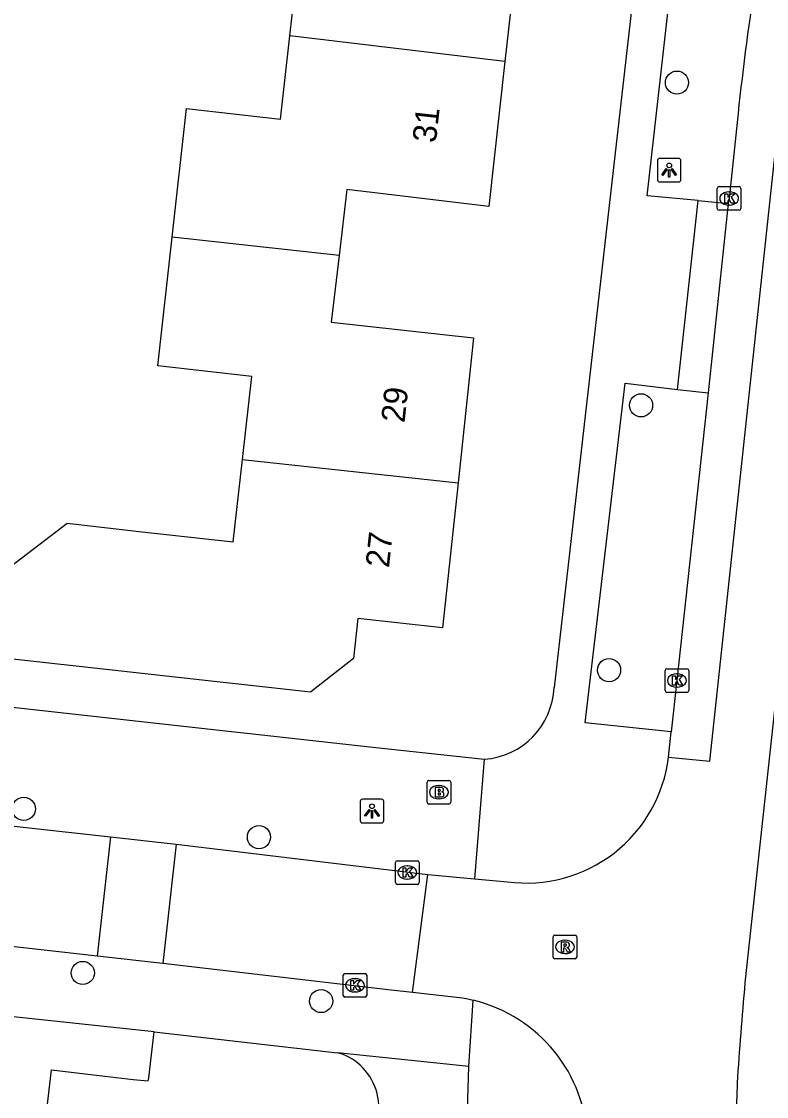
# Model space of a CAD drawing. Extents: x 162082 to 163393, y 388091 to 388632.
# Drawn here: x 162880.67 to 162912.17, y 388192.57 to 388238 of the extents above; entities that cross this region are included whole.
import ezdxf

# ---------------------------------------------------------------- set-up
doc = ezdxf.new("R2010")
doc.units = 0
for name, color, linetype in [('IMGEO_Boom', 7, 'Continuous'), ('IMGEO_Brandkraan', 7, 'Continuous'), ('IMGEO_Kolk', 7, 'Continuous'), ('IMGEO_Lichtpunt', 7, 'Continuous'), ('IMGEO_Pand', 7, 'Continuous'), ('IMGEO_Pand_nummerreeks', 7, 'Continuous'), ('IMGEO_Rijbaan_lokaal_gesloten', 7, 'Continuous'), ('IMGEO_Rijbaan_lokaal_open', 7, 'Continuous'), ('IMGEO_Rioolput', 7, 'Continuous'), ('IMGEO_Voetpad_open', 7, 'Continuous')]:
    doc.layers.add(name, color=color, linetype=linetype)

msp = doc.modelspace()

# ---------------------------------------------------------------- linework, layer by layer
at = {"layer": 'IMGEO_Boom'}
for centre in [(162908.382, 388235.412), (162906.866, 388221.776), (162905.514, 388210.585), (162880.766, 388204.725), (162890.708, 388203.528), (162883.261, 388197.788), (162893.339, 388196.602)]:
    msp.add_circle(centre, 0.489, dxfattribs=at)
at = {"layer": 'IMGEO_Brandkraan'}
for p, q in [((162897.815, 388205), (162897.815, 388205.852)), ((162897.89, 388205.926), (162898.742, 388205.926)), ((162898.303, 388205.706), (162898.328, 388205.706)), ((162898.816, 388205.852), (162898.816, 388205)), ((162898.742, 388204.926), (162897.89, 388204.926)), ((162898.326, 388205.146), (162898.301, 388205.146))]:
    msp.add_line(p, q, dxfattribs=at)
for points in [[(162897.815, 388205), (162897.815, 388205.852)], [(162897.89, 388205.926), (162898.742, 388205.926)], [(162898.163, 388205.626), (162898.163, 388205.226), (162898.376, 388205.226)], [(162898.394, 388205.626), (162898.163, 388205.626)], [(162898.816, 388205.852), (162898.816, 388205)], [(162898.342, 388205.545), (162898.288, 388205.545), (162898.288, 388205.469)], [(162898.288, 388205.469), (162898.341, 388205.469)], [(162898.35, 388205.393), (162898.288, 388205.393), (162898.288, 388205.312)], [(162898.288, 388205.312), (162898.35, 388205.312)], [(162898.742, 388204.926), (162897.89, 388204.926)]]:
    msp.add_lwpolyline(points, dxfattribs=at)
for centre, radius, start, end in [((162897.892, 388205.85), 0.0765, 91.552, 178.448), ((162897.892, 388205.85), 0.0765, 91.552, 178.448), ((162898.398, 388205.481), 0.145, 59.4692, 91.5367), ((162898.74, 388205.85), 0.0765, 1.552, 88.448), ((162898.74, 388205.85), 0.0765, 1.552, 88.448), ((162898.343, 388205.507), 0.0379, 267.8285, 90.9355), ((162898.351, 388205.352), 0.0404, 269.8759, 90.5077), ((162898.382, 388205.477), 0.251, 268.6676, 293.5347), ((162898.423, 388205.528), 0.0922, 285.5137, 58.1501), ((162898.428, 388205.336), 0.105, 301.3115, 78.989), ((162897.892, 388205.002), 0.0765, 181.552, 268.448), ((162897.892, 388205.002), 0.0765, 181.552, 268.448), ((162898.74, 388205.002), 0.0765, 271.552, 358.448), ((162898.74, 388205.002), 0.0765, 271.552, 358.448)]:
    msp.add_arc(centre, radius, start, end, dxfattribs=at)
for centre, major_axis, ratio, start_param, end_param in [((162898.302, 388205.426), (-0.387, 0.002), 0.722429, 4.712389, 7.853982), ((162898.327, 388205.426), (-0.39, 0.002), 0.717154, 1.570796, 4.712389)]:
    msp.add_ellipse(centre, major_axis=major_axis, ratio=ratio, start_param=start_param, end_param=end_param, dxfattribs=at)
at = {"layer": 'IMGEO_Kolk'}
for p, q in [((162910.089, 388230.092), (162910.089, 388230.944)), ((162910.164, 388231.018), (162911.016, 388231.018)), ((162910.577, 388230.798), (162910.602, 388230.798)), ((162911.09, 388230.944), (162911.09, 388230.092)), ((162910.6, 388230.238), (162910.575, 388230.238)), ((162911.016, 388230.018), (162910.164, 388230.018)), ((162907.953, 388210.646), (162908.805, 388210.646)), ((162907.878, 388209.72), (162907.878, 388210.572)), ((162908.366, 388210.426), (162908.391, 388210.426)), ((162908.879, 388210.572), (162908.879, 388209.72)), ((162908.389, 388209.866), (162908.364, 388209.866)), ((162908.805, 388209.646), (162907.953, 388209.646)), ((162896.481, 388201.608), (162896.481, 388202.46)), ((162896.556, 388202.534), (162897.408, 388202.534)), ((162897.482, 388202.46), (162897.482, 388201.608)), ((162896.969, 388202.314), (162896.994, 388202.314)), ((162897.408, 388201.534), (162896.556, 388201.534)), ((162896.992, 388201.754), (162896.967, 388201.754)), ((162894.27, 388196.84), (162894.27, 388197.692)), ((162894.345, 388197.766), (162895.197, 388197.766)), ((162894.758, 388197.546), (162894.783, 388197.546)), ((162895.271, 388197.692), (162895.271, 388196.84)), ((162894.781, 388196.986), (162894.756, 388196.986)), ((162895.197, 388196.766), (162894.345, 388196.766))]:
    msp.add_line(p, q, dxfattribs=at)
for points in [[(162910.089, 388230.092), (162910.089, 388230.944)], [(162910.164, 388231.018), (162911.016, 388231.018)], [(162910.41, 388230.718), (162910.533, 388230.718), (162910.533, 388230.567), (162910.663, 388230.718), (162910.827, 388230.718), (162910.681, 388230.567), (162910.834, 388230.318), (162910.682, 388230.318), (162910.597, 388230.482), (162910.533, 388230.415), (162910.533, 388230.318), (162910.41, 388230.318), (162910.41, 388230.718)], [(162911.09, 388230.944), (162911.09, 388230.092)], [(162911.016, 388230.018), (162910.164, 388230.018)], [(162907.953, 388210.646), (162908.805, 388210.646)], [(162907.878, 388209.72), (162907.878, 388210.572)], [(162908.199, 388210.346), (162908.322, 388210.346), (162908.322, 388210.195), (162908.452, 388210.346), (162908.616, 388210.346), (162908.47, 388210.195), (162908.623, 388209.946), (162908.471, 388209.946), (162908.386, 388210.11), (162908.322, 388210.043), (162908.322, 388209.946), (162908.199, 388209.946), (162908.199, 388210.346)], [(162908.879, 388210.572), (162908.879, 388209.72)], [(162908.805, 388209.646), (162907.953, 388209.646)], [(162896.481, 388201.608), (162896.481, 388202.46)], [(162896.556, 388202.534), (162897.408, 388202.534)], [(162897.482, 388202.46), (162897.482, 388201.608)], [(162896.802, 388202.234), (162896.925, 388202.234), (162896.925, 388202.083), (162897.055, 388202.234), (162897.219, 388202.234), (162897.073, 388202.083), (162897.226, 388201.834), (162897.074, 388201.834), (162896.989, 388201.998), (162896.925, 388201.931), (162896.925, 388201.834), (162896.802, 388201.834), (162896.802, 388202.234)], [(162897.408, 388201.534), (162896.556, 388201.534)], [(162894.27, 388196.84), (162894.27, 388197.692)], [(162894.345, 388197.766), (162895.197, 388197.766)], [(162894.591, 388197.466), (162894.714, 388197.466), (162894.714, 388197.315), (162894.844, 388197.466), (162895.008, 388197.466), (162894.862, 388197.315), (162895.015, 388197.066), (162894.863, 388197.066), (162894.778, 388197.23), (162894.714, 388197.163), (162894.714, 388197.066), (162894.591, 388197.066), (162894.591, 388197.466)], [(162895.271, 388197.692), (162895.271, 388196.84)], [(162895.197, 388196.766), (162894.345, 388196.766)]]:
    msp.add_lwpolyline(points, dxfattribs=at)
for centre, start, end in [((162910.166, 388230.942), 91.552, 178.448), ((162910.166, 388230.942), 91.552, 178.448), ((162911.014, 388230.942), 1.552, 88.448), ((162911.014, 388230.942), 1.552, 88.448), ((162910.166, 388230.094), 181.552, 268.448), ((162910.166, 388230.094), 181.552, 268.448), ((162911.014, 388230.094), 271.552, 358.448), ((162911.014, 388230.094), 271.552, 358.448), ((162907.955, 388210.57), 91.552, 178.448), ((162907.955, 388210.57), 91.552, 178.448), ((162908.803, 388210.57), 1.552, 88.448), ((162908.803, 388210.57), 1.552, 88.448), ((162907.955, 388209.722), 181.552, 268.448), ((162907.955, 388209.722), 181.552, 268.448), ((162908.803, 388209.722), 271.552, 358.448), ((162908.803, 388209.722), 271.552, 358.448), ((162896.558, 388202.458), 91.552, 178.448), ((162896.558, 388202.458), 91.552, 178.448), ((162897.406, 388202.458), 1.552, 88.448), ((162897.406, 388202.458), 1.552, 88.448), ((162896.558, 388201.61), 181.552, 268.448), ((162896.558, 388201.61), 181.552, 268.448), ((162897.406, 388201.61), 271.552, 358.448), ((162897.406, 388201.61), 271.552, 358.448), ((162894.347, 388197.69), 91.552, 178.448), ((162894.347, 388197.69), 91.552, 178.448), ((162895.195, 388197.69), 1.552, 88.448), ((162895.195, 388197.69), 1.552, 88.448), ((162894.347, 388196.842), 181.552, 268.448), ((162894.347, 388196.842), 181.552, 268.448), ((162895.195, 388196.842), 271.552, 358.448), ((162895.195, 388196.842), 271.552, 358.448)]:
    msp.add_arc(centre, 0.0765, start, end, dxfattribs=at)
for centre, major_axis, ratio, start_param, end_param in [((162910.576, 388230.518), (-0.387, 0.002), 0.722429, 4.712389, 7.853982), ((162910.601, 388230.518), (-0.39, 0.002), 0.717154, 1.570796, 4.712389), ((162908.365, 388210.146), (-0.387, 0.002), 0.722429, 4.712389, 7.853982), ((162908.39, 388210.146), (-0.39, 0.002), 0.717154, 1.570796, 4.712389), ((162896.968, 388202.034), (-0.387, 0.002), 0.722429, 4.712389, 7.853982), ((162896.993, 388202.034), (-0.39, 0.002), 0.717154, 1.570796, 4.712389), ((162894.757, 388197.266), (-0.387, 0.002), 0.722429, 4.712389, 7.853982), ((162894.782, 388197.266), (-0.39, 0.002), 0.717154, 1.570796, 4.712389)]:
    msp.add_ellipse(centre, major_axis=major_axis, ratio=ratio, start_param=start_param, end_param=end_param, dxfattribs=at)
at = {"layer": 'IMGEO_Lichtpunt'}
for p, q in [((162907.555, 388232.118), (162907.555, 388231.311)), ((162907.555, 388232.118), (162907.555, 388231.311)), ((162908.457, 388232.213), (162907.649, 388232.213)), ((162908.457, 388232.213), (162907.649, 388232.213)), ((162908.551, 388231.311), (162908.551, 388232.118)), ((162908.551, 388231.311), (162908.551, 388232.118)), ((162907.649, 388231.217), (162908.457, 388231.217)), ((162907.649, 388231.217), (162908.457, 388231.217)), ((162894.992, 388205.034), (162894.992, 388204.227)), ((162894.992, 388205.034), (162894.992, 388204.227)), ((162895.894, 388205.129), (162895.086, 388205.129)), ((162895.894, 388205.129), (162895.086, 388205.129)), ((162895.988, 388204.227), (162895.988, 388205.034)), ((162895.988, 388204.227), (162895.988, 388205.034)), ((162895.086, 388204.133), (162895.894, 388204.133)), ((162895.086, 388204.133), (162895.894, 388204.133))]:
    msp.add_line(p, q, dxfattribs=at)
for points in [[(162907.929, 388231.782), (162907.968, 388231.754), (162907.78, 388231.492), (162907.742, 388231.519), (162907.929, 388231.782)], [(162908.031, 388231.734), (162908.078, 388231.734), (162908.078, 388231.412), (162908.031, 388231.412), (162908.031, 388231.734)], [(162908.141, 388231.754), (162908.179, 388231.781), (162908.366, 388231.519), (162908.327, 388231.491), (162908.141, 388231.754)], [(162895.366, 388204.698), (162895.405, 388204.67), (162895.217, 388204.408), (162895.179, 388204.435), (162895.366, 388204.698)], [(162895.468, 388204.65), (162895.515, 388204.65), (162895.515, 388204.328), (162895.468, 388204.328), (162895.468, 388204.65)], [(162895.578, 388204.67), (162895.616, 388204.697), (162895.803, 388204.435), (162895.764, 388204.407), (162895.578, 388204.67)]]:
    msp.add_lwpolyline(points, dxfattribs=at)
for centre in [(162908.054, 388231.916), (162895.491, 388204.832)]:
    msp.add_circle(centre, 0.0994, dxfattribs=at)
for centre, start, end in [((162907.649, 388232.118), 90, 180), ((162907.649, 388232.118), 90, 180), ((162908.457, 388232.118), 0, 90), ((162908.457, 388232.118), 0, 90), ((162907.649, 388231.311), 180, 270), ((162907.649, 388231.311), 180, 270), ((162908.457, 388231.311), 270, 0), ((162908.457, 388231.311), 270, 360), ((162895.086, 388205.034), 90, 180), ((162895.086, 388205.034), 90, 180), ((162895.894, 388205.034), 0, 90), ((162895.894, 388205.034), 0, 90), ((162895.086, 388204.227), 180, 270), ((162895.086, 388204.227), 180, 270), ((162895.894, 388204.227), 270, 0), ((162895.894, 388204.227), 270, 360)]:
    msp.add_arc(centre, 0.0946, start, end, dxfattribs=at)
at = {"layer": 'IMGEO_Pand'}
for points in [[(162892.017, 388237.388), (162892.41, 388240.896), (162888.438, 388241.34), (162889.019, 388246.535)], [(162892.138, 388246.646), (162893.803, 388246.476), (162896.101, 388246.242), (162895.752, 388243.293), (162901.804, 388242.53), (162901.111, 388236.302)], [(162887.042, 388228.882), (162887.65, 388234.318), (162891.624, 388233.875), (162892.017, 388237.388)], [(162901.111, 388236.302), (162892.017, 388237.388)], [(162901.111, 388236.302), (162900.43, 388230.185), (162894.423, 388230.895), (162894.094, 388228.11)], [(162890.014, 388219.49), (162890.406, 388222.998), (162886.434, 388223.443), (162887.042, 388228.882)], [(162894.094, 388228.11), (162887.042, 388228.882)], [(162894.094, 388228.11), (162893.761, 388225.291), (162899.786, 388224.63), (162899.128, 388218.505)], [(162899.128, 388218.505), (162898.47, 388212.377), (162894.892, 388212.77), (162894.706, 388211.08), (162892.89, 388209.66), (162878.894, 388211.198), (162879.227, 388214.227), (162882.597, 388216.791), (162885.651, 388216.45), (162889.624, 388216.007), (162890.014, 388219.49)], [(162890.014, 388219.49), (162899.128, 388218.505)], [(162884.679, 388187.235), (162883.492, 388187.373), (162881.238, 388187.636), (162881.945, 388193.694), (162884.199, 388193.431), (162885.385, 388193.293), (162886.032, 388193.224), (162886.047, 388193.354), (162886.274, 388195.302)], [(162886.274, 388195.302), (162894.035, 388194.42)]]:
    msp.add_lwpolyline(points, dxfattribs=at)
msp.add_arc((162893.379, 388192.114), 2.398, 313.8375, 74.1281, dxfattribs=at)
at = {"layer": 'IMGEO_Rijbaan_lokaal_gesloten'}
for points in [[(162908.027, 388206.911), (162909.773, 388206.741), (162913.104, 388237.667)], [(162915.414, 388235.599), (162911.304, 388197.896)], [(162910.926, 388233.729), (162910.59, 388230.518), (162910.542, 388230.302)], [(162910.542, 388230.302), (162909.7, 388222.307)], [(162909.7, 388222.307), (162908.379, 388210.146), (162908.143, 388207.973)], [(162908.027, 388206.911), (162908.143, 388207.973)], [(162897.205, 388196.962), (162897.852, 388201.954)], [(162897.852, 388201.954), (162899.823, 388201.772)], [(162899.823, 388201.772), (162901.215, 388201.644)], [(162899.77, 388196.632), (162899.546, 388196.681), (162899.321, 388196.722), (162897.205, 388196.962)]]:
    msp.add_lwpolyline(points, dxfattribs=at)
for centre, radius, start, end in [((163039.863, 388220.256), 129.639, 171.38128, 174.03487), ((162902.022, 388207.638), 6.048, 262.3288, 353.0932), ((163125.566, 388178.397), 215.147, 174.79997, 175.93418), ((162898.311, 388190.509), 6.295, 1.4052, 76.5995), ((163166.35, 388180.411), 255.733, 177.03224, 178.91347)]:
    msp.add_arc(centre, radius, start, end, dxfattribs=at)
at = {"layer": 'IMGEO_Rijbaan_lokaal_open'}
for points in [[(162883.87, 388198.497), (162873.136, 388199.708), (162869.36, 388200.134), (162864.571, 388200.674), (162851.342, 388202.136), (162843.421, 388203.012), (162836.753, 388203.749), (162828.977, 388204.608), (162825.427, 388205)], [(162873.467, 388204.758), (162884.429, 388203.536)], [(162884.429, 388203.536), (162883.87, 388198.497)], [(162884.429, 388203.536), (162887.205, 388203.227)], [(162887.205, 388203.227), (162886.646, 388198.184)], [(162887.205, 388203.227), (162897.852, 388201.954)], [(162886.646, 388198.184), (162883.87, 388198.497)], [(162897.205, 388196.962), (162896.305, 388197.064), (162886.646, 388198.184)]]:
    msp.add_lwpolyline(points, dxfattribs=at)
at = {"layer": 'IMGEO_Rioolput'}
for p, q in [((162903.146, 388198.463), (162903.146, 388199.315)), ((162903.221, 388199.389), (162904.073, 388199.389)), ((162904.147, 388199.315), (162904.147, 388198.463)), ((162903.634, 388199.169), (162903.659, 388199.169)), ((162904.073, 388198.389), (162903.221, 388198.389)), ((162903.657, 388198.609), (162903.632, 388198.609))]:
    msp.add_line(p, q, dxfattribs=at)
for points in [[(162903.146, 388198.463), (162903.146, 388199.315)], [(162903.221, 388199.389), (162904.073, 388199.389)], [(162904.147, 388199.315), (162904.147, 388198.463)], [(162903.735, 388199.087), (162903.483, 388199.089), (162903.483, 388198.689)], [(162903.483, 388198.689), (162903.607, 388198.689), (162903.607, 388198.851), (162903.618, 388198.851)], [(162903.661, 388199.008), (162903.607, 388199.008), (162903.607, 388198.927)], [(162903.607, 388198.927), (162903.659, 388198.927)], [(162903.665, 388198.822), (162903.736, 388198.689), (162903.876, 388198.689), (162903.811, 388198.815)], [(162904.073, 388198.389), (162903.221, 388198.389)]]:
    msp.add_lwpolyline(points, dxfattribs=at)
for centre, radius, start, end in [((162903.223, 388199.313), 0.0765, 91.552, 178.448), ((162903.223, 388199.313), 0.0765, 91.552, 178.448), ((162904.071, 388199.313), 0.0765, 1.552, 88.448), ((162904.071, 388199.313), 0.0765, 1.552, 88.448), ((162903.617, 388198.798), 0.0533, 26.0293, 88.6989), ((162903.643, 388199.116), 0.19, 274.7715, 282.9687), ((162903.667, 388198.912), 0.0964, 77.0061, 93.1865), ((162903.681, 388198.969), 0.0378, 276.6634, 79.6772), ((162903.734, 388198.977), 0.109, 350.3612, 89.416), ((162903.732, 388198.977), 0.112, 277.5842, 350.9817), ((162903.716, 388198.762), 0.108, 29.5134, 73.7905), ((162903.223, 388198.465), 0.0765, 181.552, 268.448), ((162903.223, 388198.465), 0.0765, 181.552, 268.448), ((162904.071, 388198.465), 0.0765, 271.552, 358.448), ((162904.071, 388198.465), 0.0765, 271.552, 358.448)]:
    msp.add_arc(centre, radius, start, end, dxfattribs=at)
for centre, major_axis, ratio, start_param, end_param in [((162903.633, 388198.889), (-0.387, 0.002), 0.722429, 4.712389, 7.853982), ((162903.658, 388198.889), (-0.39, 0.002), 0.717154, 1.570796, 4.712389)]:
    msp.add_ellipse(centre, major_axis=major_axis, ratio=ratio, start_param=start_param, end_param=end_param, dxfattribs=at)
at = {"layer": 'IMGEO_Voetpad_open'}
for points in [[(162904.351, 388264.947), (162902.692, 388250), (162902.18, 388245.39), (162907.176, 388244.804), (162903.186, 388209.857)], [(162909.282, 388230.426), (162907.125, 388230.623), (162908.198, 388240.127), (162910.431, 388239.908)], [(162908.413, 388222.447), (162909.282, 388230.426)], [(162909.282, 388230.426), (162910.542, 388230.302)], [(162908.143, 388207.973), (162904.508, 388208.359), (162906.189, 388222.706), (162908.413, 388222.447)], [(162908.413, 388222.447), (162909.7, 388222.307)], [(162870.554, 388210.092), (162873.536, 388209.762), (162895.523, 388207.331), (162900.237, 388206.821)], [(162900.237, 388206.821), (162899.823, 388201.772)], [(162899.578, 388193.832), (162899.77, 388196.632)], [(162886.274, 388195.302), (162877.395, 388196.249)], [(162899.578, 388193.832), (162894.035, 388194.42)], [(162898.299, 388151.949), (162899.578, 388193.832)]]:
    msp.add_lwpolyline(points, dxfattribs=at)
msp.add_arc((162900.021, 388209.981), 3.167, 273.9068, 357.7589, dxfattribs=at)

# ---------------------------------------------------------------- texts
at = {"layer": 'IMGEO_Pand_nummerreeks'}
for s, rotation, p in [('31', 83.6491, (162898.189, 388232.841)), ('29', 83.8698, (162896.864, 388221.014)), ('27', 83.8698, (162896.206, 388214.888))]:
    msp.add_text(s, height=1, rotation=rotation, dxfattribs=at).set_placement(p)

doc.saveas('drawing.dxf')
